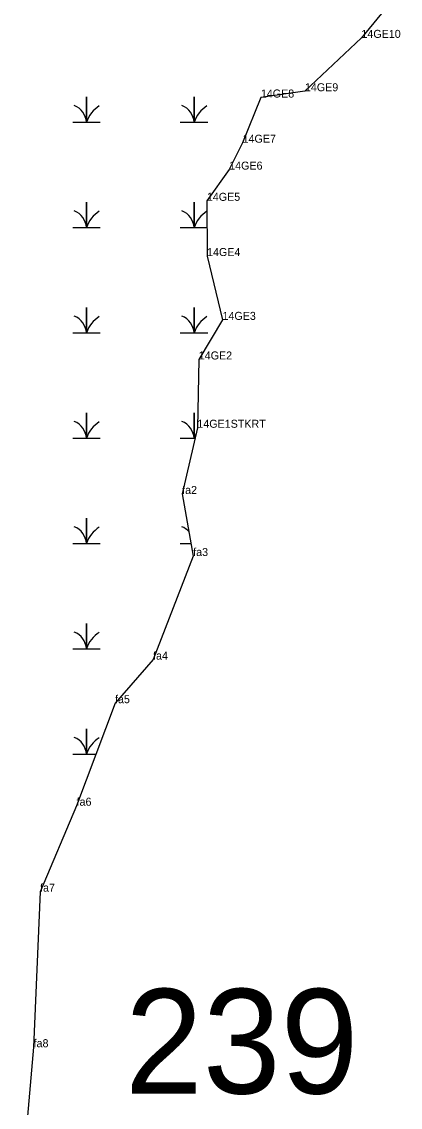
# Model space of a CAD drawing. Extents: x 2072529 to 2268796, y 436423 to 470397.
# Drawn here: x 2260371 to 2260608, y 441640 to 442318 of the extents above; entities that cross this region are included whole.
import ezdxf

# ---------------------------------------------------------------- set-up
doc = ezdxf.new("R2010")
doc.units = 0
for name, color, linetype in [('Default', 7, 'Continuous'), ('Exist Environmental Wetland Boundary', 7, 'Continuous'), ('Exist Environmental Wetland Boundary Cogo Comment', 7, 'Continuous'), ('Exist Environmental Wetland Boundary Cogo Point CELL', 7, 'Continuous'), ('Exist Hydro Swamp or Marsh', 7, 'Continuous')]:
    doc.layers.add(name, color=color, linetype=linetype)

msp = doc.modelspace()

# ---------------------------------------------------------------- linework, layer by layer
at = {"layer": 'Exist Environmental Wetland Boundary'}
for points in [[(2260595.94, 442323.44), (2260583.37, 442308.11), (2260548.06, 442274.76), (2260520.53, 442270.84), (2260509.12, 442242.61), (2260500.74, 442225.79), (2260486.8, 442206.3), (2260486.92, 442171.79), (2260496.57, 442131.91), (2260481.73, 442107.18), (2260480.85, 442064.51)], [(2260480.85, 442064.51), (2260471.33, 442023.13), (2260478.24, 441984.37), (2260453.18, 441919.62), (2260429.42, 441892.42), (2260405.4, 441828.34), (2260382.58, 441774.65), (2260378.54, 441677.46), (2260371.11, 441593.52), (2260413.53, 441501.55), (2260451.72, 441470.49), (2260474.35, 441433.89), (2260474.01, 441354.15), (2260435.58, 441283.64), (2260458.13, 441223.04), (2260478.69, 441159.57), (2260523.25, 441103.96), (2260546.39, 441048.63)]]:
    msp.add_lwpolyline(points, dxfattribs=at)
at = {"layer": 'Exist Environmental Wetland Boundary Cogo Point CELL'}
for p, q in [((2260583.37, 442308.11), (2260583.37, 442308.11)), ((2260548.06, 442274.76), (2260548.06, 442274.76)), ((2260520.53, 442270.84), (2260520.53, 442270.84)), ((2260509.12, 442242.61), (2260509.12, 442242.61)), ((2260500.74, 442225.79), (2260500.74, 442225.79)), ((2260486.8, 442206.3), (2260486.8, 442206.3)), ((2260486.92, 442171.79), (2260486.92, 442171.79)), ((2260496.57, 442131.91), (2260496.57, 442131.91)), ((2260481.73, 442107.18), (2260481.73, 442107.18)), ((2260480.85, 442064.51), (2260480.85, 442064.51)), ((2260471.33, 442023.13), (2260471.33, 442023.13)), ((2260478.24, 441984.37), (2260478.24, 441984.37)), ((2260453.18, 441919.62), (2260453.18, 441919.62)), ((2260429.42, 441892.42), (2260429.42, 441892.42)), ((2260405.4, 441828.34), (2260405.4, 441828.34)), ((2260382.58, 441774.65), (2260382.58, 441774.65)), ((2260378.54, 441677.46), (2260378.54, 441677.46))]:
    msp.add_line(p, q, dxfattribs=at)
at = {"layer": 'Exist Hydro Swamp or Marsh'}
for points in [[(2260402.95, 442255.4), (2260411.55, 442255.4), (2260411.55, 442271.18), (2260411.55, 442255.4), (2260420.15, 442255.4)], [(2260470.2, 442255.4), (2260478.8, 442255.4), (2260478.8, 442271.18), (2260478.8, 442255.4), (2260487.4, 442255.4)], [(2260402.95, 442189.6), (2260411.55, 442189.6), (2260411.55, 442205.38), (2260411.55, 442189.6), (2260420.15, 442189.6)], [(2260470.2, 442189.6), (2260478.8, 442189.6), (2260478.8, 442205.38), (2260478.8, 442189.6), (2260486.85, 442189.6)], [(2260402.95, 442123.8), (2260411.55, 442123.8), (2260411.55, 442139.58), (2260411.55, 442123.8), (2260420.15, 442123.8)], [(2260470.2, 442123.8), (2260478.8, 442123.8), (2260478.8, 442139.58), (2260478.8, 442123.8), (2260487.4, 442123.8)], [(2260402.95, 442058), (2260411.55, 442058), (2260411.55, 442073.78), (2260411.55, 442058), (2260420.15, 442058)], [(2260470.2, 442058), (2260478.8, 442058), (2260478.8, 442073.78), (2260478.8, 442058), (2260479.35, 442058)], [(2260402.95, 441992.2), (2260411.55, 441992.2), (2260411.55, 442007.98), (2260411.55, 441992.2), (2260420.15, 441992.2)], [(2260470.2, 441992.2), (2260476.85, 441992.2)], [(2260402.95, 441926.4), (2260411.55, 441926.4), (2260411.55, 441942.18), (2260411.55, 441926.4), (2260420.15, 441926.4)], [(2260402.95, 441860.6), (2260411.55, 441860.6), (2260411.55, 441876.38), (2260411.55, 441860.6), (2260417.49, 441860.6)]]:
    msp.add_lwpolyline(points, dxfattribs=at)
for centre, radius, start, end in [((2260399.28, 442254.51), 12.3, 4.14034, 67.53497), ((2260429.79, 442249.34), 19.22, 122.12745, 161.62219), ((2260466.53, 442254.51), 12.3, 4.14034, 67.53497), ((2260497.04, 442249.34), 19.22, 122.12745, 161.62219), ((2260399.28, 442188.71), 12.3, 4.14034, 67.53497), ((2260429.79, 442183.54), 19.22, 122.12745, 161.62219), ((2260466.53, 442188.71), 12.3, 4.14034, 67.53497), ((2260497.04, 442183.54), 19.22, 122.13334, 161.62219), ((2260399.28, 442122.91), 12.3, 4.14034, 67.53497), ((2260429.79, 442117.74), 19.22, 122.12745, 161.62219), ((2260466.53, 442122.91), 12.3, 4.14034, 67.53497), ((2260497.04, 442117.74), 19.22, 122.12745, 161.62219), ((2260399.28, 442057.11), 12.3, 4.14034, 67.53497), ((2260429.79, 442051.94), 19.22, 122.12745, 161.62219), ((2260466.53, 442057.11), 12.3, 4.14034, 67.53497), ((2260497.04, 442051.94), 19.22, 152.41497, 161.62219), ((2260399.28, 441991.31), 12.3, 4.14034, 67.53497), ((2260429.79, 441986.14), 19.22, 122.12745, 161.62219), ((2260466.53, 441991.31), 12.3, 43.15674, 67.53497), ((2260399.28, 441925.51), 12.3, 4.14034, 67.53497), ((2260429.79, 441920.34), 19.22, 122.12745, 161.62219), ((2260399.28, 441859.71), 12.3, 4.14034, 67.53497), ((2260429.79, 441854.54), 19.22, 122.12745, 161.62219)]:
    msp.add_arc(centre, radius, start, end, dxfattribs=at)

# ---------------------------------------------------------------- texts
at = {"layer": 'Default'}
msp.add_text('239', height=65.34, dxfattribs=at).set_placement((2260435.69, 441648.51))
at = {"layer": 'Exist Environmental Wetland Boundary Cogo Comment'}
for s, p in [('14GE10', (2260583.37, 442308.11)), ('14GE9', (2260548.06, 442274.76)), ('14GE8', (2260520.53, 442270.84)), ('14GE7', (2260509.12, 442242.61)), ('14GE6', (2260500.74, 442225.79)), ('14GE5', (2260486.8, 442206.3)), ('14GE4', (2260486.92, 442171.79)), ('14GE3', (2260496.57, 442131.91)), ('14GE2', (2260481.73, 442107.18)), ('14GE1STKRT', (2260480.85, 442064.51)), ('fa2', (2260471.33, 442023.13)), ('fa3', (2260478.24, 441984.37)), ('fa4', (2260453.18, 441919.62)), ('fa5', (2260429.42, 441892.42)), ('fa6', (2260405.4, 441828.34)), ('fa7', (2260382.58, 441774.65)), ('fa8', (2260378.54, 441677.46))]:
    msp.add_text(s, height=5, dxfattribs=at).set_placement(p)

doc.saveas('drawing.dxf')
